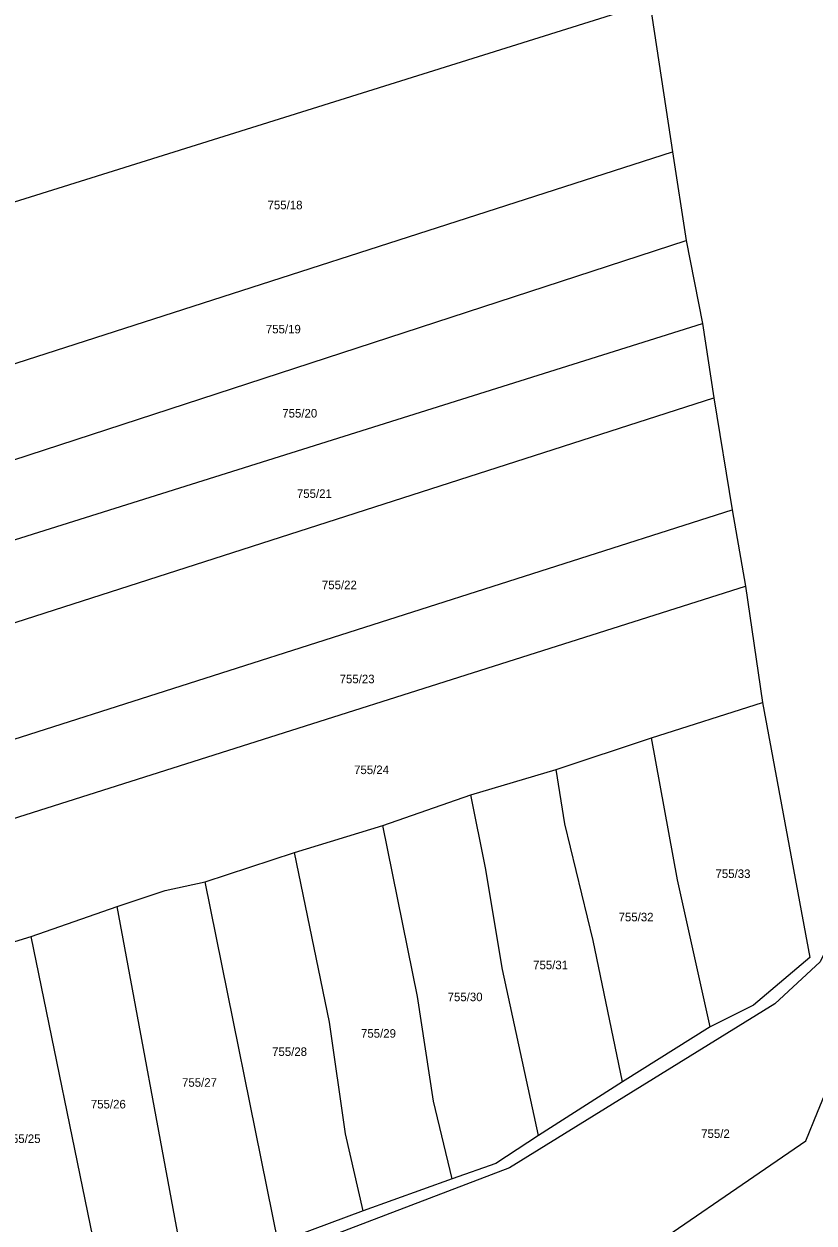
# Model space of a CAD drawing. Extents: x -757266 to -753360, y -1162585 to -1157740.
# Drawn here: x -756270.3 to -756113.1, y -1160118.8 to -1159880.4 of the extents above; entities that cross this region are included whole.
import ezdxf

# ---------------------------------------------------------------- set-up
doc = ezdxf.new("R2010")
doc.units = 0
doc.layers.add('Hranice parcel', color=7, linetype='Continuous')
doc.layers.add('Parcelní čísla', color=7, linetype='Continuous')

msp = doc.modelspace()

# ---------------------------------------------------------------- linework, layer by layer
at = {"layer": 'Hranice parcel'}
for p, q in [((-756312.62, -1159928.37), (-756145.77, -1159876.17)), ((-756145.77, -1159876.17), (-756141.23, -1159905.81)), ((-756306.91, -1159959.12), (-756141.23, -1159905.81)), ((-756141.23, -1159905.81), (-756138.54, -1159923.4)), ((-756303.55, -1159977.21), (-756138.54, -1159923.4)), ((-756138.54, -1159923.4), (-756135.27, -1159939.96)), ((-756300.81, -1159991.98), (-756135.27, -1159939.96)), ((-756135.27, -1159939.96), (-756133.04, -1159954.73)), ((-756297.9, -1160007.67), (-756133.04, -1159954.73)), ((-756133.04, -1159954.73), (-756129.36, -1159977)), ((-756293.85, -1160029.46), (-756129.36, -1159977)), ((-756129.36, -1159977), (-756126.7, -1159992.2)), ((-756291.1, -1160044.3), (-756126.7, -1159992.2)), ((-756126.7, -1159992.2), (-756123.32, -1160015.32)), ((-756145.41, -1160022.33), (-756123.32, -1160015.32)), ((-756164.4, -1160028.61), (-756145.41, -1160022.33)), ((-756181.39, -1160033.66), (-756164.4, -1160028.61)), ((-756198.85, -1160039.79), (-756181.39, -1160033.66)), ((-756216.46, -1160045.15), (-756198.85, -1160039.79)), ((-756234.23, -1160050.98), (-756216.46, -1160045.15)), ((-756219.69, -1160122.68), (-756234.23, -1160050.98)), ((-756268.84, -1160061.85), (-756251.69, -1160055.88)), ((-756238.08, -1160129.25), (-756251.69, -1160055.88)), ((-756286.83, -1160067.31), (-756268.84, -1160061.85)), ((-756253.85, -1160134.84), (-756268.84, -1160061.85)), ((-756133.76, -1160079.82), (-756151.17, -1160090.73)), ((-756151.17, -1160090.73), (-756167.9, -1160101.42)), ((-756185.07, -1160110.04), (-756202.76, -1160116.41)), ((-756202.76, -1160116.41), (-756219.69, -1160122.68))]:
    msp.add_line(p, q, dxfattribs=at)
for points in [[(-756080.52, -1159965.86), (-756090.16, -1160023.18), (-756111.84, -1160066.85), (-756120.89, -1160075.2), (-756173.64, -1160107.85), (-756262.29, -1160141.67)], [(-756264.88, -1160142.66), (-756217.7, -1160164.39), (-756189.79, -1160155.67), (-756165.83, -1160141), (-756153.77, -1160129.23), (-756114.68, -1160102.47), (-756112.36, -1160096.78), (-756096.31, -1160057.78), (-756044.57, -1160029.31), (-756036.55, -1159994.71)], [(-756123.32, -1160015.32), (-756113.91, -1160065.98), (-756125.14, -1160075.51), (-756133.76, -1160079.82)], [(-756133.76, -1160079.82), (-756140.22, -1160050.55), (-756145.41, -1160022.33)], [(-756151.17, -1160090.73), (-756157, -1160062.6), (-756162.67, -1160039.46), (-756164.4, -1160028.61)], [(-756167.9, -1160101.42), (-756175.04, -1160068.41), (-756178.45, -1160048.21), (-756181.39, -1160033.66)], [(-756185.07, -1160110.04), (-756188.81, -1160094.61), (-756191.98, -1160073.74), (-756198.85, -1160039.79)], [(-756202.76, -1160116.41), (-756206.27, -1160101.1), (-756209.45, -1160078.86), (-756216.46, -1160045.15)], [(-756251.69, -1160055.88), (-756242.19, -1160052.66), (-756234.23, -1160050.98)], [(-756167.9, -1160101.42), (-756176.4, -1160106.98), (-756185.07, -1160110.04)]]:
    msp.add_lwpolyline(points, dxfattribs=at)

# ---------------------------------------------------------------- texts
at = {"layer": 'Parcelní čísla'}
for s, p in [('755/18', (-756221.8, -1159917.22)), ('755/19', (-756222.14, -1159941.9)), ('755/20', (-756218.87, -1159958.63)), ('755/21', (-756215.96, -1159974.61)), ('755/22', (-756210.99, -1159992.77)), ('755/23', (-756207.46, -1160011.47)), ('755/24', (-756204.59, -1160029.54)), ('755/33', (-756132.68, -1160050.2)), ('755/32', (-756151.96, -1160058.82)), ('755/31', (-756168.97, -1160068.35)), ('755/30', (-756185.97, -1160074.7)), ('755/29', (-756203.21, -1160081.96)), ('755/28', (-756220.9, -1160085.59)), ('755/27', (-756238.82, -1160091.72)), ('755/26', (-756256.96, -1160096.03)), ('755/2', (-756135.53, -1160101.9)), ('755/25', (-756273.92, -1160102.9))]:
    msp.add_text(s, height=1.7, dxfattribs=at).set_placement(p)

doc.saveas('drawing.dxf')
